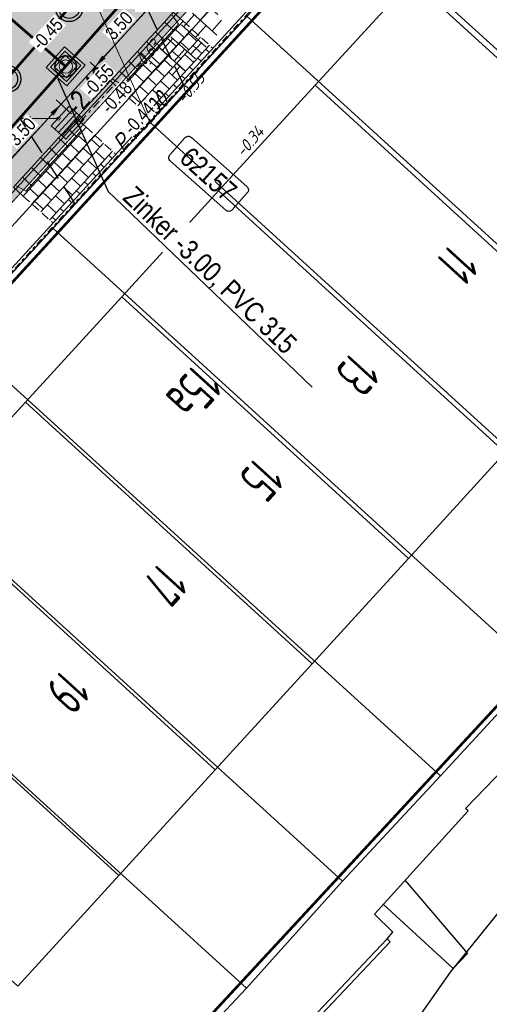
# Model space of a CAD drawing. Header units: metres. Extents: x 111546 to 149831, y 498798 to 507863.
# Tile 896 of 1056: x 111911 to 111928, y 501797 to 501834. Entities that reach past the tile are written whole.
import ezdxf
from ezdxf import colors
from ezdxf.entities.mleader import LeaderData, LeaderLine
from ezdxf.enums import TextEntityAlignment as Align
from ezdxf.math import Vec2, Vec3

# ---------------------------------------------------------------- set-up
doc = ezdxf.new("R2010")
doc.units = ezdxf.units.M
for name, pattern in [('DASHDOT', [25.4, 12.7, -6.35, 0, -6.35]), ('DASHDOT2', [12.7, 6.35, -3.175, 0, -3.175]), ('DASHED', [19.05, 12.7, -6.35]), ('HIDDEN', [9.525, 6.35, -3.175]), ('HIDDENX2', [19.05, 12.7, -6.35]), ('RI-HWA', [7.4, 5, -2.4])]:
    doc.linetypes.add(name, pattern=pattern)
for name, color, linetype in [('0-hoogte mv-bestaand', 253, 'Continuous'), ('0-hoogte mv-nieuw', 2, 'Continuous'), ('0-werkgrens', 210, 'FENCELINE1'), ('2-nw- bob-DWA', 20, 'Continuous'), ('2-nw-DWA inspectieput nr', 2, 'Continuous'), ('2-nw-inspectieput-DWA-beton-80', 20, 'Continuous'), ('2-nw-inspectieput-HWA', 160, 'Continuous'), ('2-nw-streng-DWA beton', 20, 'DASHED'), ('2-nw-streng-DWA PVC', 131, 'DASHED'), ('2-nw-streng-HWA', 160, 'RI-HWA'), ('2-nw-tekst-zinker', 7, 'Continuous'), ('2-vw-DWA-streng-PVC200-excl grondwerk', 41, 'RI-HWA-V'), ('2-vw-DWA-streng-volschuimen-PVC 200', 252, 'RI-VOLSCHUIMEN'), ('2-vw-Streng regenwater diameter', 150, 'Continuous'), ('3-NW-HV-316010+318010-Afwerken zandbed voor wegfundering en menggranulaat-opp', 20, 'Continuous'), ('3-vw-band-trb-13-15x25', 230, 'Continuous'), ('3-vw-HV-304010-Opbreken tegels-opp', 150, 'AI-KADASTRAAL'), ('B01_HOOFDGEBOUW', 1, 'Continuous'), ('B07_TUSSENMUUR', 1, 'Continuous'), ('T02_RASTER', 252, 'Continuous'), ('T10_CULTUUR-SCHEID', 252, 'HIDDEN'), ('V03_KNTTEGELPAD', 252, 'Continuous'), ('Z02_HUISNUMMER', 7, 'Continuous')]:
    doc.layers.add(name, color=color, linetype=linetype)
for name, color, linetype, lineweight in [('0-kadastrale percelen', 253, 'AI-KADASTRAAL', 9), ('2-nw-inlaat-dwa 125', 10, 'Continuous', 15), ('2-YY-huisaansluiting DWA 125mm', 10, 'HIDDENX2', 30), ('2-YY-kolkleiding HWA 125mm', 150, 'Continuous', 15), ('3-nw-arcering-trottoir', 2, 'Continuous', 15), ('3-nw-band-irb 50x20', 2, 'Continuous', 13), ('3-nw-band-ob 10x20', 7, 'Continuous', 13), ('3-nw-band-ob 10x20-achterkant', 7, 'DASHDOT', 13), ('3-nw-band-trb18-20x20-achterkant-stelspecie', 103, 'DASHDOT2', 15), ('3-nw-band-trb18-20x20-voorkant-stelspecie', 103, 'Continuous', 15), ('3-nw-maatvoering', 181, 'Continuous', 15), ('3-nw-materiaalscheiding-', 7, 'DASHED', 13), ('3-nw-putrand-bestrating-dwa', 30, 'Continuous', 13), ('3-vw-kolk-straatkolk', 50, 'Continuous', 13), ('3-vw-verharding', 3, 'Continuous', 15)]:
    doc.layers.add(name, color=color, linetype=linetype, lineweight=lineweight)
doc.layers.add('3-nw-menggranulaat', color=7, linetype='Continuous', lineweight=13, true_color=0xebebeb)
doc.styles.get("Standard").update_dxf_attribs({"font": 'isocp-ie.shx'})
doc.styles.add('veysel', font='isocp-ie.shx', dxfattribs={"height": 0.1})
doc.styles.add('Zaanstad', font='ARIALN.TTF')
doc.styles.add('Zaanstad 1-200 1.8mm', font='ARIALN.TTF', dxfattribs={"height": 0.36})
doc.styles.add('Zaanstad 1-200 2.5mm', font='ARIALN.TTF', dxfattribs={"height": 0.5})
doc.styles.add('Zaanstad 1-500 1.8mm', font='ARIALN.TTF', dxfattribs={"height": 0.9})
doc.linetypes.add('AI-KADASTRAAL', pattern='A,5.5,-2,["K",Standard,S=1.8,R=0,X=0,Y=-0.9],-2,5.5,-2,[5,NLCS.SHX,S=0.75,R=0,X=0,Y=0],-2', length=19)
doc.linetypes.add('FENCELINE1', pattern='A,6.35,-2.54,[133,ltypeshp.shx,S=2.54,R=0,X=-2.54,Y=0],-2.54,25.4', length=36.83)
doc.linetypes.add('RI-HWA-V', pattern='A,2.5,[24,NLCS.SHX,S=1,R=0,X=0,Y=0],2.5,-1.8', length=6.8)
doc.linetypes.add('RI-VOLSCHUIMEN', pattern='A,0,[50,NLCS.SHX,S=0.5,R=0,X=0,Y=0],4', length=4)
doc.dimstyles.new('1-250', dxfattribs={"dimscale": 0.25, "dimtxt": 2, "dimasz": 2, "dimexe": 1, "dimexo": 1, "dimgap": 0.5, "dimtad": 1, "dimzin": 0, "dimdsep": 46, "dimtxsty": 'Zaanstad', "dimcen": 0, "dimclrd": 256, "dimclre": 256, "dimclrt": 256, "dimadec": 0, "dimazin": 0, "dimtfac": 1, "dimtofl": 0, "dimtmove": 0, "dimatfit": 3, "dimfxl": 1, "dimtfill": 1, "dimtolj": 1, "dimtzin": 0, "dimlwd": -1, "dimlwe": -1, "dimarcsym": 0})
pattern_1 = [(294.51638, (112010.33835, 501946.37295), (-0.2375469, -0.6359021), [0.4, -0.56]), (294.51638, (112010.27896, 501946.21397), (-0.2375469, -0.6359021), [0.16, -0.8]), (294.51638, (112010.49732, 501946.31356), (-0.2375469, -0.6359021), [0.16, -0.8])]

# ---------------------------------------------------------------- blocks, each defined once
blk = doc.blocks.new('3-inritblok 50 L')
blk.add_lwpolyline([(0, 0), (0.5, 0), (0.5, 0.5), (0, 0.5)], close=True)
for points in [[(0, 0.5), (0.5, 0.5)], [(0.5, 0.45), (0.2, 0.45), (0.1, 0)], [(0.5, 0.5), (0.5, 0)]]:
    blk.add_lwpolyline(points)
blk = doc.blocks.new('3-inritblok 50 R')
blk.add_lwpolyline([(0, 0), (0.5, 0), (0.5, 0.5), (0, 0.5)], close=True)
for points in [[(0, 0.5), (0.5, 0.5)], [(0, 0.45), (0.3, 0.45), (0.4, 0)], [(0.5, 0.5), (0.5, 0)]]:
    blk.add_lwpolyline(points)
blk = doc.blocks.new('3-inritblok 50')
blk.add_lwpolyline([(0, 0), (0, 0.5), (0.5, 0.5), (0.5, 0)], close=True)
blk.add_lwpolyline([(0, 0.45), (0.5, 0.45)])
blk = doc.blocks.new('*U326')
for name, p in [('3-inritblok 50 L', (0, 0)), ('3-inritblok 50', (0.5, 0)), ('3-inritblok 50', (1, 0)), ('3-inritblok 50', (1.5, 0)), ('3-inritblok 50', (2, 0)), ('3-inritblok 50', (2.5, 0)), ('3-inritblok 50 R', (3, 0))]:
    blk.add_blockref(name, p)
blk = doc.blocks.new('tgls')
at = {"linetype": 'Continuous'}
for p, q in [((-1.018, -0.663), (-1.018, 0.575)), ((-0.418, -0.668), (-0.418, 0.573)), ((0.182, -0.673), (0.182, 0.57)), ((0.782, -0.678), (0.782, 0.568)), ((-1.618, 0.029), (-1.635, 0.029)), ((-1.618, -0.658), (-1.618, 0.09)), ((-1.018, 0.329), (-1.552, 0.329)), ((-0.418, 0.029), (-1.018, 0.029)), ((0.182, 0.329), (-0.418, 0.329)), ((0.782, 0.029), (0.182, 0.029)), ((1.218, 0.329), (0.782, 0.329)), ((-1.018, -0.271), (-1.618, -0.271)), ((0.182, -0.271), (-0.418, -0.271)), ((1.382, -0.271), (0.782, -0.271)), ((1.382, -0.682), (1.382, -0.248)), ((-1.618, -0.571), (-1.803, -0.571)), ((-0.418, -0.571), (-1.018, -0.571)), ((0.782, -0.571), (0.182, -0.571)), ((1.473, -0.571), (1.382, -0.571))]:
    blk.add_line(p, q, dxfattribs=at)
blk = doc.blocks.new('straatkolk_M')
at = {"linetype": 'Continuous'}
for p, q in [((-0.404, 0.475), (-0.569, -0.255)), ((0.569, 0.255), (-0.404, 0.475)), ((0.569, 0.255), (0.404, -0.475)), ((0.404, -0.475), (-0.569, -0.255))]:
    blk.add_line(p, q, dxfattribs=at)
blk = doc.blocks.new('Bestaande straatkolk')
for points in [[(-0.499, 0.559), (0.499, 0.559)], [(-0.499, 0.374), (0.499, 0.374)], [(-0.499, 0.189), (0.499, 0.189)]]:
    blk.add_lwpolyline(points)
at = {"rotation": 12.74062106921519}
blk.add_blockref('straatkolk_M', (0, 0.374), dxfattribs=at)
blk = doc.blocks.new('putrand')
blk.add_lwpolyline([(-0.3, -0.3), (0.3, -0.3), (0.3, 0.3), (-0.3, 0.3)], close=True)
blk.add_circle((0, 0), 0.253)
blk = doc.blocks.new('2-inlaat')
for p, q in [((-1.728, 2.693), (0, 0)), ((0, 0), (-0.357, 0.822))]:
    blk.add_line(p, q)
blk.add_lwpolyline([(-0.357, 0.822), (-0.618, 0.653), (0, 0), (-0.424, 0.781), (-0.552, 0.694), (0, 0), (-0.491, 0.739)])
blk.add_circle((-1.728, 2.693), 0.128)
blk = doc.blocks.new('2-inspectieput 80x80')
h = blk.add_hatch(color=256)
h.dxf.hatch_style = 1
edge = h.paths.add_edge_path()
edge.add_arc((0, 0), 0.4, 0, 360)
at = {"flags": 128}
for points in [[(-0.52, 0.52), (0.52, 0.52), (0.52, -0.52), (-0.52, -0.52)], [(-0.4, 0.4), (0.4, 0.4), (0.4, -0.4), (-0.4, -0.4)]]:
    blk.add_lwpolyline(points, close=True, dxfattribs=at)
blk.add_circle((0, 0), 0.4)
blk = doc.blocks.new('*D478')
at = {"layer": '3-nw-maatvoering', "ltscale": 0.02, "transparency": 16777216}
for p, q in [((111916.266, 501834.356), (111915.692, 501834.883)), ((111913.846, 501832.505), (111915.538, 501834.346)), ((111913.905, 501831.772), (111913.323, 501832.306))]:
    blk.add_line(p, q, dxfattribs=at)
for points in [[(111915.476, 501834.402), (111915.599, 501834.289), (111915.876, 501834.714)], [(111913.784, 501832.562), (111913.907, 501832.449), (111913.507, 501832.137)]]:
    blk.add_solid(points, dxfattribs=at)
at = {"layer": 'Defpoints', "color": 0, "ltscale": 0.02, "transparency": 16777216}
for p in [(111915.876, 501834.714), (111916.45, 501834.186, 0), (111914.089, 501831.602, 0)]:
    blk.add_point(p, dxfattribs=at)
at = {"layer": '3-nw-maatvoering', "ltscale": 0.02, "transparency": 16777216, "insert": (111914.412, 501833.683), "char_height": 0.5, "attachment_point": 5, "rotation": 47.4144, "style": 'Zaanstad', "bg_fill": 3, "box_fill_scale": 1.1, "bg_fill_color": 9, "bg_fill_true_color": 13158600, "bg_fill_transparency": 0}
blk.add_mtext('\\A1;3.50', dxfattribs=at)
blk = doc.blocks.new('*D479')
at = {"layer": '3-nw-maatvoering', "ltscale": 0.02, "transparency": 16777216}
for p, q in [((111912.623, 501830.368), (111912.049, 501830.896)), ((111910.203, 501828.518), (111911.895, 501830.359)), ((111910.262, 501827.785), (111909.68, 501828.319))]:
    blk.add_line(p, q, dxfattribs=at)
for points in [[(111911.833, 501830.415), (111911.956, 501830.302), (111912.233, 501830.727)], [(111910.141, 501828.574), (111910.264, 501828.462), (111909.864, 501828.15)]]:
    blk.add_solid(points, dxfattribs=at)
at = {"layer": 'Defpoints', "color": 0, "ltscale": 0.02, "transparency": 16777216}
for p in [(111912.233, 501830.727), (111912.807, 501830.199, 0), (111910.446, 501827.615, 0)]:
    blk.add_point(p, dxfattribs=at)
at = {"layer": '3-nw-maatvoering', "ltscale": 0.02, "transparency": 16777216, "insert": (111910.769, 501829.696), "char_height": 0.5, "attachment_point": 5, "rotation": 47.4144, "style": 'Zaanstad', "bg_fill": 3, "box_fill_scale": 1.1, "bg_fill_color": 9, "bg_fill_true_color": 13158600, "bg_fill_transparency": 0}
blk.add_mtext('\\A1;3.50', dxfattribs=at)
blk = doc.blocks.new('2-inspectieput rond 80cm')
at = {"ltscale": 0.03}
h = blk.add_hatch(color=256, dxfattribs=at)
h.dxf.hatch_style = 1
edge = h.paths.add_edge_path()
edge.add_arc((0, 0), 0.4, 0, 360)
for radius in [0.52, 0.4]:
    blk.add_circle((0, 0), radius)

msp = doc.modelspace()

# ---------------------------------------------------------------- hatches: boundary and pattern name
at = {"layer": '3-nw-arcering-trottoir'}
h = msp.add_hatch(dxfattribs=at)
h.set_pattern_fill('AVH-TEGEL_300X300_HALFST', color=256, scale=1.5, angle=90, style=0, pattern_type=2)
h.set_pattern_definition([(137.58209023, (-175530.30027, 921071.48522), (-0.48398000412, 0.13743491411), [0.45, -0.45]), (227.58209023, (-175530.30027, 921071.4852), (0.33221003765, -0.30353993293), [])])
h.paths.add_polyline_path([(111916.819, 501833.8491), (111917.9264, 501832.8373), (111915.5655, 501830.2534), (111914.4582, 501831.2652)])
h = msp.add_hatch(dxfattribs=at)
h.set_pattern_fill('AVH-TEGEL_300X300_HALFST', color=256, scale=1.5, angle=90, style=0, pattern_type=2)
h.set_pattern_definition([(137.58209023, (-175533.94323, 921067.49818), (-0.48398000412, 0.13743491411), [0.45, -0.45]), (227.58209023, (-175533.94323, 921067.4982), (0.33221003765, -0.30353993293), [])])
h.paths.add_polyline_path([(111913.1761, 501829.862), (111914.2834, 501828.8502), (111911.9226, 501826.2664), (111910.8152, 501827.2782)])
at = {"layer": '3-nw-menggranulaat', "ltscale": 0.02}
h = msp.add_hatch(color=256, dxfattribs=at)
h.dxf.hatch_style = 1
edge = h.paths.add_edge_path(flags=17)
edge.add_line((111945.4205, 501891.0356), (111945.6729, 501890.794))
edge.add_line((111945.6729, 501890.794), (111945.6874, 501890.807))
edge.add_line((111945.6874, 501890.807), (111945.7046, 501890.8177))
edge.add_line((111945.7046, 501890.8177), (111945.7238, 501890.8259))
edge.add_line((111945.7238, 501890.8259), (111945.7445, 501890.8318))
edge.add_line((111945.7445, 501890.8318), (111945.7662, 501890.8351))
edge.add_line((111945.7662, 501890.8351), (111945.7883, 501890.836))
edge.add_line((111945.7883, 501890.836), (111945.8102, 501890.8344))
edge.add_line((111945.8102, 501890.8344), (111945.8314, 501890.8303))
edge.add_line((111945.8314, 501890.8303), (111945.8513, 501890.8237))
edge.add_line((111945.8513, 501890.8237), (111945.8693, 501890.8145))
edge.add_line((111945.8693, 501890.8145), (111945.8849, 501890.8028))
edge.add_arc((111943.4234, 501888.1077), 3.65, -30.75903, 47.59341, ccw=False)
edge.add_line((111946.56, 501886.241), (111946.396, 501885.9655))
edge.add_line((111946.396, 501885.9655), (111953.9762, 501881.4542))
edge.add_line((111953.9762, 501881.4542), (111958.2826, 501888.69))
edge.add_line((111958.2826, 501888.69), (111956.8741, 501889.9773))
edge.add_line((111956.8741, 501889.9773), (111951.4568, 501894.3664))
edge.add_line((111951.4568, 501894.3664), (111933.3048, 501910.9454))
edge.add_arc((111934.4175, 501912.1637), 1.65, 137.59341, 227.59341, ccw=False)
edge.add_line((111933.1992, 501913.2764), (111952.7546, 501934.6874))
edge.add_line((111952.7546, 501934.6874), (111952.7652, 501934.6999))
edge.add_line((111952.7652, 501934.6999), (111952.7884, 501934.7244))
edge.add_line((111952.7884, 501934.7244), (111958.8189, 501941.3271))
edge.add_arc((111962.9907, 501937.5168), 5.65, 65.58791, 137.59341, ccw=False)
edge.add_line((111965.3258, 501942.6617), (111990.2953, 501931.3286))
edge.add_line((111990.2953, 501931.3286), (111992.5123, 501928.7742))
edge.add_line((111992.5123, 501928.7742), (111996.2832, 501938.3855))
edge.add_line((111996.2832, 501938.3855), (111993.0828, 501937.6602))
edge.add_line((111993.0828, 501937.6602), (111947.8566, 501958.1872))
edge.add_line((111947.8566, 501958.1872), (111944.1829, 501950.2846))
edge.add_line((111944.1829, 501950.2846), (111946.0273, 501949.4554))
edge.add_arc((111943.3152, 501943.3934), 6.641, -41.72574, 65.89655, ccw=False)
edge.add_line((111948.2716, 501938.9734), (111948.2104, 501938.9056))
edge.add_line((111948.2104, 501938.9056), (111948.1767, 501938.8686))
edge.add_line((111948.1767, 501938.8686), (111919.7385, 501908.7564))
edge.add_line((111919.7385, 501908.7564), (111924.5965, 501904.3126))
edge.add_line((111924.5965, 501904.3126), (111926.7841, 501906.8548))
edge.add_line((111926.7841, 501906.8548), (111926.8718, 501906.9396))
edge.add_arc((111927.9845, 501905.4644), 1.8478, 39.9448, 127.02577, ccw=False)
edge.add_line((111929.4011, 501906.6508), (111929.3935, 501906.5287))
edge.add_line((111929.3935, 501906.5287), (111929.4066, 501906.5141))
edge.add_line((111929.4066, 501906.5141), (111929.4175, 501906.497))
edge.add_line((111929.4175, 501906.497), (111929.426, 501906.4777))
edge.add_line((111929.426, 501906.4777), (111929.4321, 501906.4569))
edge.add_line((111929.4321, 501906.4569), (111929.4359, 501906.4352))
edge.add_line((111929.4359, 501906.4352), (111929.4371, 501906.4131))
edge.add_line((111929.4371, 501906.4131), (111929.4359, 501906.3911))
edge.add_line((111929.4359, 501906.3911), (111929.4321, 501906.3699))
edge.add_line((111929.4321, 501906.3699), (111929.4257, 501906.35))
edge.add_line((111929.4257, 501906.35), (111929.4167, 501906.3319))
edge.add_line((111929.4167, 501906.3319), (111929.338, 501906.2428))
edge.add_line((111929.338, 501906.2428), (111945.4205, 501891.0356))
edge = h.paths.add_edge_path()
edge.add_line((111939.0689, 501884.2217), (111923.2649, 501898.6751))
edge.add_line((111923.2649, 501898.6751), (111923.0035, 501899.3073))
edge.add_line((111923.0035, 501899.3073), (111922.989, 501899.2943))
edge.add_line((111922.989, 501899.2943), (111922.9719, 501899.2837))
edge.add_line((111922.9719, 501899.2837), (111922.9527, 501899.2756))
edge.add_line((111922.9527, 501899.2756), (111922.932, 501899.2699))
edge.add_line((111922.932, 501899.2699), (111922.9104, 501899.2666))
edge.add_line((111922.9104, 501899.2666), (111922.8883, 501899.2659))
edge.add_line((111922.8883, 501899.2659), (111922.8665, 501899.2676))
edge.add_line((111922.8665, 501899.2676), (111922.8453, 501899.2718))
edge.add_line((111922.8453, 501899.2718), (111922.8254, 501899.2785))
edge.add_line((111922.8254, 501899.2785), (111922.8074, 501899.2877))
edge.add_line((111922.8074, 501899.2877), (111922.7918, 501899.2994))
edge.add_line((111922.7918, 501899.2994), (111922.7244, 501899.361))
edge.add_arc((111923.7904, 501900.8134), 1.8016, 142.46827, 233.72181, ccw=False)
edge.add_line((111922.3617, 501901.9109), (111924.5902, 501904.3072))
edge.add_line((111924.5902, 501904.3072), (111919.7344, 501908.7519))
edge.add_line((111919.7344, 501908.7519), (111909.1625, 501897.0827))
edge.add_line((111909.1625, 501897.0827), (111913.8523, 501892.7753))
edge.add_line((111913.8523, 501892.7753), (111915.8761, 501894.9148))
edge.add_arc((111917.0874, 501893.8799), 1.5932, 61.0323, 139.48943, ccw=False)
edge.add_line((111917.8591, 501895.2738), (111918.9555, 501894.4073))
edge.add_line((111918.9555, 501894.4073), (111918.9686, 501894.3928))
edge.add_line((111918.9686, 501894.3928), (111918.9794, 501894.3756))
edge.add_line((111918.9794, 501894.3756), (111918.9879, 501894.3564))
edge.add_line((111918.9879, 501894.3564), (111918.9939, 501894.3357))
edge.add_line((111918.9939, 501894.3357), (111918.9976, 501894.314))
edge.add_line((111918.9976, 501894.314), (111918.9988, 501894.2919))
edge.add_line((111918.9988, 501894.2919), (111918.9974, 501894.27))
edge.add_line((111918.9974, 501894.27), (111918.9936, 501894.2488))
edge.add_line((111918.9936, 501894.2488), (111918.9871, 501894.2289))
edge.add_line((111918.9871, 501894.2289), (111918.9781, 501894.2108))
edge.add_line((111918.9781, 501894.2108), (111918.9664, 501894.1952))
edge.add_line((111918.9664, 501894.1952), (111937.2225, 501877.2639))
edge.add_line((111937.2225, 501877.2639), (111937.3506, 501877.4043))
edge.add_line((111937.3506, 501877.4043), (111937.3651, 501877.4173))
edge.add_line((111937.3651, 501877.4173), (111937.3822, 501877.4279))
edge.add_line((111937.3822, 501877.4279), (111937.4014, 501877.4361))
edge.add_line((111937.4014, 501877.4361), (111937.4221, 501877.4419))
edge.add_line((111937.4221, 501877.4419), (111937.4437, 501877.4452))
edge.add_line((111937.4437, 501877.4452), (111937.4658, 501877.446))
edge.add_line((111937.4658, 501877.446), (111937.4876, 501877.4444))
edge.add_line((111937.4876, 501877.4444), (111937.5088, 501877.4403))
edge.add_line((111937.5088, 501877.4403), (111937.5286, 501877.4336))
edge.add_line((111937.5286, 501877.4336), (111937.5466, 501877.4245))
edge.add_line((111937.5466, 501877.4245), (111937.5622, 501877.4128))
edge.add_line((111937.5622, 501877.4128), (111938.7544, 501876.3239))
edge.add_arc((111936.2929, 501873.6289), 3.65, -30.75903, 47.59341, ccw=False)
edge.add_line((111939.4294, 501871.7622), (111938.385, 501870.0074))
edge.add_arc((111935.2485, 501871.8741), 3.65, 245.34011, 329.24097, ccw=False)
edge.add_line((111933.7256, 501868.557), (111929.0206, 501864.0685))
edge.add_arc((111924.456, 501860.7388), 5.65, -42.41791, 36.11015, ccw=False)
edge.add_line((111928.6271, 501856.9276), (111889.9448, 501814.5917))
edge.add_line((111889.9448, 501814.5917), (111889.9191, 501814.5632))
edge.add_line((111889.9191, 501814.5632), (111886.2337, 501810.5301))
edge.add_arc((111888.7069, 501808.2704), 3.35, 137.58209, 197.54111)
edge.add_line((111885.5126, 501807.2607), (111890.1896, 501792.4643))
edge.add_arc((111884.8023, 501790.7615), 5.65, -42.58489, 17.54111, ccw=False)
edge.add_line((111888.9623, 501786.9382), (111860.4469, 501755.9116))
edge.add_line((111860.4469, 501755.9116), (111859.2031, 501754.8538))
edge.add_arc((111856.663, 501757.1884), 3.45, 227.41511, 317.41511, ccw=False)
edge.add_line((111854.3284, 501754.6482), (111853.4568, 501755.1777))
edge.add_line((111853.4568, 501755.1777), (111841.6617, 501766.0181))
edge.add_line((111841.6617, 501766.0181), (111839.7535, 501767.7719))
edge.add_line((111839.7535, 501767.7719), (111835.8964, 501763.5751))
edge.add_line((111835.8964, 501763.5751), (111836.3161, 501763.1893))
edge.add_line((111836.3161, 501763.1893), (111876.9192, 501725.8727))
edge.add_line((111876.9192, 501725.8727), (111896.1196, 501708.2263))
edge.add_line((111896.1196, 501708.2263), (111899.9767, 501712.4231))
edge.add_line((111899.9767, 501712.4231), (111865.4492, 501744.1559))
edge.add_line((111865.4492, 501744.1559), (111865.3726, 501744.498))
edge.add_arc((111868.3838, 501747.7744), 4.45, 137.6472, 227.41511, ccw=False)
edge.add_line((111865.0952, 501750.7724), (111898.3784, 501787.2824))
edge.add_arc((111895.9027, 501789.5392), 3.35, 317.64716, 383.53609)
edge.add_line((111898.974, 501790.877), (111897.9326, 501793.2678))
edge.add_line((111897.9326, 501793.2678), (111893.2508, 501804.0168))
edge.add_arc((111897.6973, 501805.9535), 4.85, 137.58209, 203.53609, ccw=False)
edge.add_line((111894.1169, 501809.225), (111896.1368, 501811.4357))
edge.add_line((111896.1368, 501811.4357), (111933.9229, 501852.7908))
edge.add_arc((111938.094, 501848.9797), 5.65, 58.6164, 137.58209, ccw=False)
edge.add_line((111941.0363, 501853.8031), (111953.1191, 501846.4325))
edge.add_line((111953.1191, 501846.4325), (111956.6082, 501852.1523))
edge.add_line((111956.6082, 501852.1523), (111946.6541, 501858.2243))
edge.add_arc((111949.5965, 501863.0477), 5.65, 149.24097, 238.6164, ccw=False)
edge.add_line((111944.7413, 501865.9373), (111953.9493, 501881.412))
edge.add_line((111953.9493, 501881.412), (111946.3755, 501885.9311))
edge.add_line((111946.3755, 501885.9311), (111945.5156, 501884.4862))
edge.add_arc((111942.3791, 501886.3529), 3.65, 227.59341, 329.24097, ccw=False)
edge.add_line((111939.9176, 501883.6579), (111939.889, 501883.6834))
edge.add_line((111939.889, 501883.6834), (111939.8577, 501883.7108))
edge.add_line((111939.8577, 501883.7108), (111939.7902, 501883.77))
edge.add_line((111939.7902, 501883.77), (111939.7218, 501883.8337))
edge.add_line((111939.7218, 501883.8337), (111939.6895, 501883.8666))
edge.add_line((111939.6895, 501883.8666), (111939.6596, 501883.8999))
edge.add_line((111939.6596, 501883.8999), (111939.6328, 501883.9333))
edge.add_line((111939.6328, 501883.9333), (111939.6101, 501883.9666))
edge.add_line((111939.6101, 501883.9666), (111939.5924, 501883.9996))
edge.add_line((111939.5924, 501883.9996), (111939.5804, 501884.032))
edge.add_line((111939.5804, 501884.032), (111939.5751, 501884.0637))
edge.add_line((111939.5751, 501884.0637), (111939.5772, 501884.0942))
edge.add_line((111939.5772, 501884.0942), (111939.5814, 501884.109))
edge.add_line((111939.5814, 501884.109), (111939.5877, 501884.1235))
edge.add_line((111939.5877, 501884.1235), (111939.5963, 501884.1376))
edge.add_line((111939.5963, 501884.1376), (111939.3596, 501884.0053))
edge.add_line((111939.3596, 501884.0053), (111939.0689, 501884.2217))
edge = h.paths.add_edge_path(flags=17)
edge.add_line((111933.0577, 501869.1111), (111912.895, 501887.549))
edge.add_line((111912.895, 501887.549), (111912.8805, 501887.5359))
edge.add_line((111912.8805, 501887.5359), (111912.8633, 501887.5253))
edge.add_line((111912.8633, 501887.5253), (111912.8441, 501887.517))
edge.add_line((111912.8441, 501887.517), (111912.8234, 501887.5112))
edge.add_line((111912.8234, 501887.5112), (111912.8017, 501887.5079))
edge.add_line((111912.8017, 501887.5079), (111912.7796, 501887.507))
edge.add_line((111912.7796, 501887.507), (111912.7577, 501887.5086))
edge.add_line((111912.7577, 501887.5086), (111912.7366, 501887.5127))
edge.add_line((111912.7366, 501887.5127), (111912.7167, 501887.5193))
edge.add_line((111912.7167, 501887.5193), (111912.6986, 501887.5285))
edge.add_line((111912.6986, 501887.5285), (111912.683, 501887.5402))
edge.add_line((111912.683, 501887.5402), (111912.2714, 501887.9162))
edge.add_arc((111913.4223, 501889.4072), 1.8836, 145.26236, 232.33447, ccw=False)
edge.add_line((111911.8745, 501890.4805), (111913.8494, 501892.7722))
edge.add_line((111913.8494, 501892.7722), (111909.1549, 501897.0744))
edge.add_line((111909.1549, 501897.0744), (111901.8785, 501889.0129))
edge.add_line((111901.8785, 501889.0129), (111928.2662, 501864.9107))
edge.add_arc((111924.456, 501860.7388), 5.65, 37.7584, 47.59468, ccw=False)
edge.add_line((111928.9229, 501864.1984), (111933.6754, 501868.5805))
edge.add_arc((111935.2485, 501871.8741), 3.65, 233.53134, 244.47053, ccw=False)
edge.add_line((111933.079, 501868.9388), (111933.0701, 501868.9465))
edge.add_line((111933.0701, 501868.9465), (111933.0624, 501868.9556))
edge.add_line((111933.0624, 501868.9556), (111933.0558, 501868.9659))
edge.add_line((111933.0558, 501868.9659), (111933.0502, 501868.9772))
edge.add_line((111933.0502, 501868.9772), (111933.0458, 501868.9893))
edge.add_line((111933.0458, 501868.9893), (111933.0424, 501869.0021))
edge.add_line((111933.0424, 501869.0021), (111933.039, 501869.0288))
edge.add_line((111933.039, 501869.0288), (111933.0399, 501869.056))
edge.add_line((111933.0399, 501869.056), (111933.0451, 501869.0822))
edge.add_line((111933.0451, 501869.0822), (111933.0493, 501869.0944))
edge.add_line((111933.0493, 501869.0944), (111933.0545, 501869.1059))
edge.add_line((111933.0545, 501869.1059), (111933.0608, 501869.1163))
edge.add_line((111933.0608, 501869.1163), (111933.0682, 501869.1256))
edge.add_line((111933.0682, 501869.1256), (111933.0577, 501869.1111))
edge = h.paths.add_edge_path()
edge.add_line((111992.5179, 501928.7676), (111994.7292, 501926.2197))
edge.add_line((111994.7292, 501926.2197), (111992.7618, 501920.8852))
edge.add_line((111992.7618, 501920.8852), (111990.9535, 501916.2577))
edge.add_line((111990.9535, 501916.2577), (111987.3966, 501907.1552))
edge.add_line((111987.3966, 501907.1552), (111984.5685, 501905.9622))
edge.add_line((111984.5685, 501905.9622), (111979.6175, 501893.2924))
edge.add_line((111979.6175, 501893.2924), (111980.8658, 501890.4421))
edge.add_line((111980.8658, 501890.4421), (111966.3394, 501853.2677))
edge.add_arc((112199.3326, 501762.2227), 250.15, 158.656294, 158.959504)
edge.add_line((111965.8609, 501852.0335), (111958.2211, 501851.1683))
edge.add_line((111958.2211, 501851.1683), (111956.6509, 501852.1262))
edge.add_line((111956.6509, 501852.1262), (111953.1617, 501846.4064))
edge.add_line((111953.1617, 501846.4064), (111954.801, 501845.4065))
edge.add_line((111954.801, 501845.4065), (111961.2929, 501839.1012))
edge.add_arc((112172.9168, 501770.2756), 222.5345, 161.984141, 163.432257)
edge.add_line((111959.6211, 501833.7311), (111947.8873, 501794.3967))
edge.add_arc((111619.3818, 501892.3933), 342.8107, 334.016078, 343.389614, ccw=False)
edge.add_line((111927.5402, 501742.2014), (111914.6403, 501718.2034))
edge.add_arc((111619.3446, 501892.406), 342.85, 327.803063, 329.462534, ccw=False)
edge.add_line((111909.4717, 501709.7249), (111902.159, 501710.4174))
edge.add_line((111902.159, 501710.4174), (111900.0135, 501712.3893))
edge.add_line((111900.0135, 501712.3893), (111896.1564, 501708.1925))
edge.add_line((111896.1564, 501708.1925), (111898.3692, 501706.1588))
edge.add_line((111898.3692, 501706.1588), (111901.9376, 501698.2777))
edge.add_arc((111620.0913, 501891.8095), 341.8946, 319.976566, 325.524268, ccw=False)
edge.add_line((111881.9079, 501671.9368), (111875.8132, 501664.6874))
edge.add_line((111875.8132, 501664.6874), (111881.8015, 501659.8582))
edge.add_line((111881.8015, 501659.8582), (111887.6852, 501667.154))
edge.add_arc((111619.6416, 501892.2362), 350.0133, 319.979072, 330.881819)
edge.add_line((111925.4195, 501721.9153), (111934.2415, 501738.8209))
edge.add_arc((111619.6416, 501892.2362), 350.0133, 334.00373, 336.636623)
edge.add_line((111940.9568, 501753.4345), (111946.615, 501767.3333))
edge.add_arc((111619.5305, 501892.3164), 350.15, 339.087525, 343.389614)
edge.add_line((111955.069, 501792.2218), (111966.8024, 501831.5546))
edge.add_arc((112199.5184, 501762.133), 242.85, 158.656294, 163.389614, ccw=False)
edge.add_line((111973.3246, 501850.5211), (111996.8969, 501910.8449))
edge.add_line((111996.8969, 501910.8449), (111999.7725, 501918.2039))
edge.add_line((111999.7725, 501918.2039), (112014.2094, 501957.3484))
edge.add_line((112014.2094, 501957.3484), (112017.327, 501965.8015))
edge.add_line((112017.327, 501965.8015), (112023.9953, 501969.4553))
edge.add_line((112023.9953, 501969.4553), (112025.9918, 501974.4606))
edge.add_line((112025.9918, 501974.4606), (112023.5855, 501976.2269))
edge.add_line((112023.5855, 501976.2269), (112024.3517, 501978.5545))
edge.add_line((112024.3517, 501978.5545), (112022.3088, 501979.3064))
edge.add_line((112022.3088, 501979.3064), (112022.8152, 501980.6823))
edge.add_line((112022.8152, 501980.6823), (112015.7803, 501983.2979))
edge.add_line((112015.7803, 501983.2979), (112012.7309, 501975.0297))
edge.add_line((112012.7309, 501975.0297), (111999.4836, 501939.1108))
edge.add_line((111999.4836, 501939.1108), (111996.2923, 501938.3876))
edge.add_line((111996.2923, 501938.3876), (111992.5179, 501928.7676))
edge = h.paths.add_edge_path()
edge.add_line((112022.6664, 501569.4539), (112021.9525, 501567.8914))
edge.add_arc((112022.5437, 501567.6213), 0.65, 155.44535, 245.26702)
edge.add_line((112022.2718, 501567.0309), (112030.4099, 501563.2821))
edge.add_arc((112030.6818, 501563.8725), 0.65, 245.26702, 335.61275)
edge.add_line((112031.2738, 501563.6041), (112031.7526, 501564.6357))
edge.add_line((112031.7526, 501564.6357), (112037.7391, 501577.621))
edge.add_line((112037.7391, 501577.621), (112039.5258, 501581.518))
edge.add_line((112039.5258, 501581.518), (112043.4029, 501579.7321))
edge.add_line((112043.4029, 501579.7321), (112042.2053, 501577.1324))
edge.add_arc((112042.7957, 501576.8604), 0.65, 155.26702, 244.8963)
edge.add_line((112042.5199, 501576.2718), (112043.6841, 501575.7264))
edge.add_line((112043.6841, 501575.7264), (112037.3742, 501562.0284))
edge.add_line((112037.3742, 501562.0284), (112036.9034, 501561.0065))
edge.add_arc((112037.4938, 501560.7346), 0.65, 155.26702, 245.26702)
edge.add_line((112037.2219, 501560.1442), (112070.2963, 501544.9086))
edge.add_line((112070.2963, 501544.9086), (112090.0758, 501535.7972))
edge.add_line((112090.0758, 501535.7972), (112106.9799, 501528.0104))
edge.add_line((112106.9799, 501528.0104), (112102.6804, 501518.6766))
edge.add_line((112102.6804, 501518.6766), (112096.6219, 501521.4671))
edge.add_line((112096.6219, 501521.4671), (112098.0341, 501524.5333))
edge.add_line((112098.0341, 501524.5333), (112072.1423, 501536.474))
edge.add_line((112072.1423, 501536.474), (112068.2561, 501528.0329))
edge.add_line((112068.2561, 501528.0329), (112094.1523, 501516.1055))
edge.add_line((112094.1523, 501516.1055), (112096.6009, 501521.4217))
edge.add_line((112096.6009, 501521.4217), (112102.6595, 501518.6312))
edge.add_line((112102.6595, 501518.6312), (112097.7794, 501508.0373))
edge.add_line((112097.7794, 501508.0373), (112065.7267, 501522.8023))
edge.add_line((112065.7267, 501522.8023), (112072.124, 501536.69))
edge.add_line((112072.124, 501536.69), (112023.5558, 501559.0627))
edge.add_arc((112021.6103, 501554.8393), 4.65, 65.26702, 155.26702)
edge.add_line((112017.3868, 501556.7848), (112004.8207, 501529.5055))
edge.add_line((112004.8207, 501529.5055), (111991.5629, 501500.7245))
edge.add_line((111991.5629, 501500.7245), (111991.191, 501493.9811))
edge.add_line((111991.191, 501493.9811), (111981.4392, 501500.8561))
edge.add_line((111981.4392, 501500.8561), (111985.3353, 501503.2189))
edge.add_line((111985.3353, 501503.2189), (111995.4999, 501525.2871))
edge.add_line((111995.4999, 501525.2871), (112013.4446, 501564.2406))
edge.add_line((112013.4446, 501564.2406), (112022.0681, 501582.9609))
edge.add_line((112022.0681, 501582.9609), (112027.6993, 501580.3669))
edge.add_line((112027.6993, 501580.3669), (112027.4871, 501579.9062))
edge.add_line((112027.4871, 501579.9062), (112022.6664, 501569.4539))
at = {"layer": '3-vw-HV-304010-Opbreken tegels-opp', "ltscale": 0.01}
h = msp.add_hatch(dxfattribs=at)
h.set_pattern_fill('GOST_GLASS', color=256, scale=0.08)
h.set_pattern_definition(pattern_1)
h.paths.add_polyline_path([(111902.0064, 501823.0969), (111912.2111, 501834.0395), (111909.4237, 501836.6389), (111899.219, 501825.6963)], flags=9)
h = msp.add_hatch(dxfattribs=at)
h.set_pattern_fill('GOST_GLASS', color=256, scale=0.08)
h.set_pattern_definition(pattern_1)
h.paths.add_polyline_path([(111926.8185, 501825.8537), (111925.8935, 501824.8386), (111927.3902, 501823.4746), (111928.3152, 501824.4897)], flags=9)
h = msp.add_hatch(dxfattribs=at)
h.set_pattern_fill('GOST_GLASS', color=256, scale=0.08)
h.set_pattern_definition(pattern_1)
h.paths.add_polyline_path([(111923.0636, 501821.8504), (111921.9553, 501820.6344), (111923.521, 501819.2076), (111924.6292, 501820.4237)], flags=9)
h = msp.add_hatch(dxfattribs=at)
h.set_pattern_fill('GOST_GLASS', color=256, scale=0.08)
h.set_pattern_definition(pattern_1)
h.paths.add_polyline_path([(111917.1446, 501821.4004), (111915.5694, 501819.672), (111917.135, 501818.2453), (111918.7102, 501819.9737)], flags=9)
h = msp.add_hatch(dxfattribs=at)
h.set_pattern_fill('GOST_GLASS', color=256, scale=0.08)
h.set_pattern_definition(pattern_1)
h.paths.add_polyline_path([(111919.4636, 501817.9034), (111918.3553, 501816.6874), (111919.921, 501815.2606), (111921.0292, 501816.4767)], flags=9)
h = msp.add_hatch(dxfattribs=at)
h.set_pattern_fill('GOST_GLASS', color=256, scale=0.08)
h.set_pattern_definition(pattern_1)
h.paths.add_polyline_path([(111915.9005, 501813.8817), (111914.8411, 501812.7191), (111916.3378, 501811.3551), (111917.3972, 501812.5177)], flags=9)
h = msp.add_hatch(dxfattribs=at)
h.set_pattern_fill('GOST_GLASS', color=256, scale=0.08)
h.set_pattern_definition(pattern_1)
h.paths.add_polyline_path([(111912.1815, 501809.9387), (111911.0491, 501808.6962), (111912.6274, 501807.2578), (111913.7598, 501808.5004)], flags=9)

# ---------------------------------------------------------------- linework, layer by layer
at = {"layer": '0-kadastrale percelen', "ltscale": 0.25}
for p, q in [((111941.145, 501821.343), (111922.855, 501838.02)), ((111919.212, 501834.035), (111915.568, 501830.051)), ((111919.212, 501834.035), (111937.468, 501817.39)), ((111915.568, 501830.051), (111911.925, 501826.064)), ((111915.568, 501830.051), (111933.866, 501813.367)), ((111911.925, 501826.064), (111908.28, 501822.081)), ((111911.925, 501826.064), (111930.133, 501809.465)), ((111908.28, 501822.081), (111926.479, 501805.485)), ((111904.635, 501818.096), (111922.803, 501801.533)), ((111900.992, 501814.112), (111919.195, 501797.515)), ((111926.479, 501805.485), (111930.133, 501809.465)), ((111922.803, 501801.533), (111926.479, 501805.485)), ((111919.195, 501797.515), (111922.803, 501801.533)), ((111913.358, 501791.269), (111919.195, 501797.515))]:
    msp.add_line(p, q, dxfattribs=at)
at = {"layer": '2-nw-DWA inspectieput nr', "elevation": 0.6224, "flags": 128}
msp.add_lwpolyline([(111916.324, 501828.8319), (111916.8874, 501829.4677, -0.4142136), (111917.1273, 501829.4821), (111919.2114, 501827.6352, -0.4142136), (111919.2259, 501827.3953), (111918.6625, 501826.7595, -0.4142136), (111918.4227, 501826.7451), (111916.3385, 501828.592, -0.4142136)], format="xyb", close=True, dxfattribs=at)
at = {"layer": '2-nw-streng-DWA PVC', "ltscale": 0.1, "const_width": 0.1}
msp.add_lwpolyline([(111907.0337, 501836.825), (111912.4151, 501832.1429)], dxfattribs=at)
at = {"layer": '2-nw-streng-HWA', "ltscale": 0.25, "const_width": 0.1}
msp.add_lwpolyline([(111910.2003, 501831.68), (111912.5389, 501834.3517)], dxfattribs=at)
at = {"layer": '2-vw-DWA-streng-PVC200-excl grondwerk', "ltscale": 0.2, "flags": 128}
msp.add_lwpolyline([(111897.388, 501814.402), (111933.24, 501853.852)], dxfattribs=at)
at = {"layer": '2-vw-DWA-streng-volschuimen-PVC 200', "ltscale": 0.4, "flags": 128}
msp.add_lwpolyline([(111937.6854, 501856.037), (111895.057, 501809.355)], dxfattribs=at)
at = {"layer": '3-nw-band-ob 10x20', "ltscale": 0.02}
msp.add_lwpolyline([(111895.672, 501808.4809), (111934.8142, 501851.3201), (111936.4006, 501849.9036)], dxfattribs=at)
at = {"layer": '3-nw-band-ob 10x20-achterkant', "ltscale": 0.02}
msp.add_lwpolyline([(111895.7458, 501808.4134), (111934.8213, 501851.1797), (111936.334, 501849.829)], dxfattribs=at)
at = {"layer": '3-nw-band-trb18-20x20-achterkant-stelspecie', "ltscale": 0.05}
msp.add_lwpolyline([(111912.9546, 501830.0644), (111914.2367, 501831.4676)], dxfattribs=at)
at = {"layer": '3-nw-band-trb18-20x20-voorkant-stelspecie'}
msp.add_lwpolyline([(111912.807, 501830.1993), (111914.089, 501831.6025)], dxfattribs=at)
at = {"layer": '3-nw-materiaalscheiding-', "ltscale": 0.025, "elevation": 0}
for points in [[(111916.819, 501833.8491), (111917.9264, 501832.8373)], [(111914.4582, 501831.2652), (111915.5655, 501830.2534)], [(111913.1761, 501829.862), (111914.2834, 501828.8502)], [(111910.8152, 501827.2782), (111911.9226, 501826.2664)]]:
    msp.add_lwpolyline(points, dxfattribs=at)
at = {"layer": '3-vw-band-trb-13-15x25', "ltscale": 0.1}
msp.add_lwpolyline([(111894.745, 501810.246), (111902.415, 501818.709), (111912.666, 501829.861), (111923.503, 501841.699), (111932.652, 501851.792)], dxfattribs=at)
at = {"layer": 'B01_HOOFDGEBOUW'}
for p, q in [((111921.776, 501831.439), (111925.398, 501835.403)), ((111918.147, 501827.467), (111921.776, 501831.439)), ((111914.518, 501823.495), (111918.147, 501827.467)), ((111910.896, 501819.531), (111914.518, 501823.495)), ((111907.26, 501815.552), (111910.896, 501819.531)), ((111928.907, 501817.636), (111925.28, 501813.662)), ((111925.28, 501813.662), (111921.66, 501809.695)), ((111921.66, 501809.695), (111918.026, 501805.714)), ((111918.026, 501805.714), (111914.4, 501801.741))]:
    msp.add_line(p, q, dxfattribs=at)
msp.add_lwpolyline([(111914.4, 501801.741), (111910.607, 501797.585), (111899.836, 501807.427), (111903.631, 501811.58)], dxfattribs=at)
at = {"layer": 'B07_TUSSENMUUR'}
for p, q in [((111925.398, 501835.403), (111936.154, 501825.576)), ((111921.776, 501831.439), (111932.534, 501821.609)), ((111918.147, 501827.467), (111928.907, 501817.636)), ((111914.518, 501823.495), (111925.28, 501813.662)), ((111910.896, 501819.531), (111921.66, 501809.695)), ((111907.26, 501815.552), (111918.026, 501805.714)), ((111903.631, 501811.58), (111914.4, 501801.741))]:
    msp.add_line(p, q, dxfattribs=at)
at = {"layer": 'T02_RASTER', "ltscale": 0.25}
msp.add_lwpolyline([(111915.197, 501789.612), (111919.432, 501794.465), (111920.66, 501795.906), (111920.983, 501795.665), (111924.48, 501799.362), (111924.695, 501799.611), (111924.003, 501800.285), (111927.517, 501804.174), (111927.421, 501804.261), (111933.293, 501810.343)], dxfattribs=at)
at = {"layer": 'T10_CULTUUR-SCHEID'}
msp.add_lwpolyline([(111919.184, 501786.11), (111921.82, 501789.37), (111924.138, 501794.24), (111926.863, 501798.112), (111932.715, 501805.387), (111935.862, 501808.957), (111939.12, 501812.436), (111942.587, 501816.732), (111946.402, 501819.976), (111949.563, 501824.509), (111951.882, 501829.022), (111955.388, 501842.748)], dxfattribs=at)
at = {"layer": 'V03_KNTTEGELPAD'}
msp.add_line((111924.338, 501800.656), (111926.953, 501798.243), dxfattribs=at)
for points in [[(111915.979, 501788.906), (111895.138, 501807.71), (111934.859, 501851.146), (111936.334, 501849.829), (111938.897, 501852.553), (111944.374, 501848.668)], [(111925.154, 501801.558), (111927.491, 501798.818), (111926.953, 501798.243)], [(111921.05, 501795.736), (111921.151, 501795.609), (111924.596, 501799.252), (111924.48, 501799.362)]]:
    msp.add_lwpolyline(points, dxfattribs=at)

# ---------------------------------------------------------------- block references
at = {"layer": '2-nw-inlaat-dwa 125', "xscale": 0.4513648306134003, "yscale": 0.4513648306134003, "zscale": 0.4513648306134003, "rotation": 236.9753032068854}
msp.add_blockref('2-inlaat', (111910.6921, 501830.1957, 0), dxfattribs=at)
at = {"layer": '2-nw-inspectieput-DWA-beton-80', "rotation": 318.5627448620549}
msp.add_blockref('2-inspectieput 80x80', (111912.4058, 501832.151), dxfattribs=at)
at = {"layer": '2-nw-inspectieput-HWA', "rotation": 359.6124130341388}
for p in [(111912.5389, 501834.3517), (111910.2003, 501831.68)]:
    msp.add_blockref('2-inspectieput rond 80cm', p, dxfattribs=at)
at = {"layer": '3-nw-band-irb 50x20', "ltscale": 0.03, "rotation": 227.5820902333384}
for p in [(111916.4499, 501834.1863, 0), (111912.807, 501830.1993, 0)]:
    msp.add_blockref('*U326', p, dxfattribs=at)
at = {"layer": '3-vw-kolk-straatkolk', "rotation": 227.8086418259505}
msp.add_blockref('Bestaande straatkolk', (111912.1993, 501830.2836), dxfattribs=at)
at = {"layer": '3-vw-verharding', "rotation": 228.1031230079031}
msp.add_blockref('tgls', (111916.9776, 501832.9494), dxfattribs=at)

# ---------------------------------------------------------------- texts
at = {"layer": '0-hoogte mv-bestaand', "style": 'veysel', "oblique": 15}
for s, p in [('-0.63', (111915.5907, 501832.4236, 0)), ('-0.55', (111917.2677, 501831.1886, 0)), ('-0.34', (111919.4841, 501829.1801, 0))]:
    msp.add_text(s, height=0.45, rotation=50, dxfattribs=at).set_placement(p, align=Align.CENTER)
at = {"layer": '2-nw- bob-DWA', "style": 'Zaanstad 1-500 1.8mm'}
msp.add_text('-2.46', height=0.75, rotation=48.411, dxfattribs=at).set_placement((111913.612, 501832.2178), align=Align.TOP_RIGHT)
at = {"layer": '2-vw-Streng regenwater diameter', "oblique": 15}
msp.add_text('PVC200', height=0.65, rotation=47.59875, dxfattribs=at).set_placement((111914.7171, 501828.7482), align=Align.BOTTOM_LEFT)
at = {"layer": 'Z02_HUISNUMMER', "linetype": 'DASHDOT', "width": 0.665112}
for s, p in [('11', (111926.886, 501825.538)), ('13', (111923.178, 501821.471)), ('15a', (111917.259, 501821.021)), ('15', (111919.578, 501817.524)), ('17', (111915.968, 501813.566)), ('19', (111912.304, 501809.548))]:
    msp.add_text(s, height=1.5, rotation=227.65677, dxfattribs=at).set_placement(p)

# ---------------------------------------------------------------- next in the draw order: texts
at = {"layer": '0-hoogte mv-nieuw', "char_height": 0.5, "attachment_point": 7, "rotation": 47.41511, "style": 'Zaanstad 1-200 2.5mm', "bg_fill": 3, "box_fill_scale": 1.1, "bg_fill_color": 9, "bg_fill_true_color": 13158600, "bg_fill_transparency": 0}
for s, insert in [('\\A1;-0.45', (111911.469, 501832.7218)), ('\\A1;-0.44', (111914.9158, 501829.5539))]:
    msp.add_mtext(s, dxfattribs=dict(at, insert=insert))
at = {"layer": '2-nw-DWA inspectieput nr', "ltscale": 0.05, "insert": (111917.767, 501828.0989), "char_height": 0.75, "width": 0.574682, "attachment_point": 5, "rotation": 318.07872, "style": 'Zaanstad 1-200 1.8mm', "bg_fill": 3, "box_fill_scale": 1.1, "bg_fill_color": 9, "bg_fill_true_color": 13158600, "bg_fill_transparency": 0}
msp.add_mtext('\\A1;62157', dxfattribs=at)

# ---------------------------------------------------------------- next in the draw order: dimensions: what is measured, and where the dimension line sits
at = {"layer": '3-nw-maatvoering', "ltscale": 0.02}
for base, p1, p2, picture, middle in [((111915.8759, 501834.7139, 0), (111914.089, 501831.6025), (111916.4499, 501834.1863), '*D478', (111914.4117, 501833.6828, 0)), ((111912.2329, 501830.7269), (111910.4461, 501827.6154, 0), (111912.807, 501830.1993, 0), '*D479', (111910.7687, 501829.6958))]:
    dim = msp.add_linear_dim(base=base, p1=p1, p2=p2, angle=47.41437, dimstyle='1-250', dxfattribs=at)
    dim.commit()
    dim.dimension.update_dxf_attribs({"geometry": picture, "text_midpoint": middle})

# ---------------------------------------------------------------- next in the draw order: linework, layer by layer
at = {"layer": '2-nw-streng-DWA beton', "ltscale": 0.1, "const_width": 0.1}
for points in [[(111935.9762, 501858.8177), (111912.4058, 501832.1509)], [(111912.4058, 501832.151), (111885.7396, 501802.0425)]]:
    msp.add_lwpolyline(points, dxfattribs=at)

# ---------------------------------------------------------------- next in the draw order: texts
at = {"layer": '0-hoogte mv-nieuw', "insert": (111914.0673, 501830.3338), "char_height": 0.5, "attachment_point": 7, "rotation": 47.41511, "style": 'Zaanstad 1-200 2.5mm', "bg_fill": 3, "box_fill_scale": 1.1, "bg_fill_color": 9, "bg_fill_true_color": 13158600, "bg_fill_transparency": 0}
msp.add_mtext('\\A1;-0.48', dxfattribs=at)

# ---------------------------------------------------------------- next in the draw order: texts
at = {"layer": '0-hoogte mv-nieuw', "insert": (111913.3893, 501830.9779), "char_height": 0.5, "width": 1.261596, "attachment_point": 7, "rotation": 47.41511, "style": 'Zaanstad 1-200 2.5mm', "bg_fill": 3, "box_fill_scale": 1.1, "bg_fill_color": 9, "bg_fill_true_color": 13158600, "bg_fill_transparency": 0}
msp.add_mtext('\\A1;-0.55', dxfattribs=at)

# ---------------------------------------------------------------- next in the draw order: leaders
at = {"layer": '2-nw-tekst-zinker'}
ml = msp.add_multileader_mtext('Standard', dxfattribs=at)
ml.set_content('Zinker -3.00, PVC 315', color=256, style='Zaanstad')
ml.set_leader_properties()
ml.build(insert=Vec2(0, 0))
ml.multileader.update_dxf_attribs({"has_text_frame": 1, "text_left_attachment_type": 6, "text_right_attachment_type": 5, "dogleg_length": 0.72, "arrow_head_size": 0.8, "scale": 0.5})
ctx = ml.context
ctx.base_point, ctx.scale, ctx.char_height, ctx.arrow_head_size, ctx.landing_gap_size, ctx.plane_origin, ctx.plane_x_axis, ctx.plane_y_axis = Vec3(111914.2616, 501827.2021), 0.5, 0.75, 0.8, 0.2, Vec3(111933.2993, 501809.246), Vec3(0.7213931, -0.6925258), Vec3(0.6925258, 0.7213931)
ctx.left_attachment, ctx.right_attachment = 6, 5
notes = []
notes.append((ctx, [(0, (1, 1, 0), (111914.0019, 501827.4514), (0.7213931, -0.6925258), 0.36, [(0, [(111911.7925, 501832.4134)], 0, [])])]))
ctx.mtext.insert, ctx.mtext.text_direction, ctx.mtext.rotation, ctx.mtext.flow_direction = Vec3(111915.0292, 501827.7128), Vec3(0.7213931, -0.6925258), 5.5182008, 5
ctx.mtext.has_bg_fill, ctx.mtext.bg_color, ctx.mtext.bg_scale_factor, ctx.mtext.bg_transparency, ctx.mtext.use_window_bg_color = 1, -1027028792, 1.5, 0, 1
for ctx, leaders in notes:
    for number, flags, end, landing, length, lines in leaders:
        leader = LeaderData()
        leader.index, (leader.has_last_leader_line, leader.has_dogleg_vector, leader.attachment_direction) = number, flags
        leader.last_leader_point, leader.dogleg_vector, leader.dogleg_length = Vec3(end), Vec3(landing), length
        for number, points, colour, breaks in lines:
            line = LeaderLine()
            line.index, line.vertices, line.color, line.breaks = number, Vec3.list(points), colors.encode_raw_color(colour), breaks
            leader.lines.append(line)
        ctx.leaders.append(leader)

# ---------------------------------------------------------------- next in the draw order: linework, layer by layer
at = {"layer": '0-werkgrens', "ltscale": 0.1, "const_width": 0.1}
msp.add_lwpolyline([(111934.8768, 501850.795), (111895.4923, 501807.727), (111911.8354, 501792.9797), (111913.3422, 501791.62), (111920.8155, 501799.6938), (111931.8157, 501811.5855), (111939.1216, 501819.5348), (111946.3497, 501827.5526), (111948.0901, 501829.5617), (111953.8135, 501843.1204), (111946.857, 501846.8963), (111944.2375, 501848.4584), (111938.9344, 501852.2196), (111936.4267, 501849.411)], close=True, dxfattribs=at)
at = {"layer": '2-YY-huisaansluiting DWA 125mm', "ltscale": 0.06, "elevation": 0}
for points in [[(111916.843, 501831.445), (111915.0761, 501835.156)], [(111912.7617, 501826.9797), (111910.6921, 501830.1957)]]:
    msp.add_lwpolyline(points, dxfattribs=at)
at = {"layer": '2-YY-kolkleiding HWA 125mm', "ltscale": 0.06}
msp.add_lwpolyline([(111915.568, 501830.051), (111913.2505, 501835.1755)], dxfattribs=at)
at = {"layer": '3-NW-HV-316010+318010-Afwerken zandbed voor wegfundering en menggranulaat-opp', "const_width": 0.04}
msp.add_lwpolyline([(111897.9326, 501793.2678), (111893.2508, 501804.0168, -0.2959952), (111894.1169, 501809.225), (111896.1368, 501811.4357), (111933.9229, 501852.7908, -0.3588677), (111941.0363, 501853.8031), (111953.1191, 501846.4325), (111956.6082, 501852.1523), (111946.6541, 501858.2243, -0.4110244), (111944.7413, 501865.9373)], format="xyb", dxfattribs=at)

# ---------------------------------------------------------------- next in the draw order: block references
at = {"layer": '3-nw-putrand-bestrating-dwa', "zscale": 1.528603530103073, "rotation": 138.0634148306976}
msp.add_blockref('putrand', (111912.4151, 501832.1429), dxfattribs=at)

doc.saveas('drawing.dxf')
